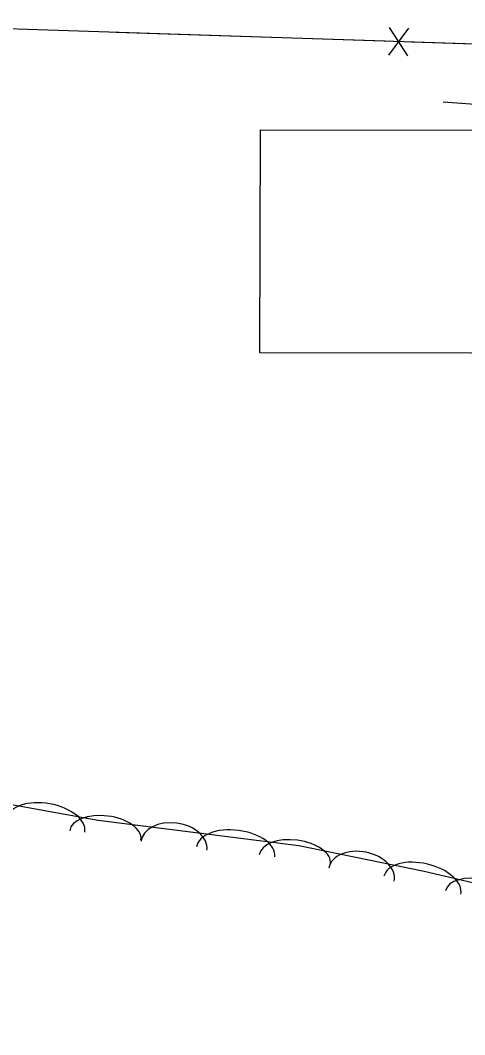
# Model space of a CAD drawing. Extents: x 954793 to 988390, y 1867850 to 1924428.
# Drawn here: x 960799 to 960865.1, y 1907909.1 to 1908059.9 of the extents above; entities that cross this region are included whole.
import ezdxf

# ---------------------------------------------------------------- set-up
doc = ezdxf.new("R2010")
doc.units = 0
for name, color, linetype in [('S_BUILDING', 7, 'Continuous'), ('S_EDGE_CONCRETE', 7, 'Continuous'), ('S_FENCE', 7, 'Continuous'), ('S_TREE', 7, 'Continuous')]:
    doc.layers.add(name, color=color, linetype=linetype)

msp = doc.modelspace()

# ---------------------------------------------------------------- linework, layer by layer
at = {"layer": 'S_BUILDING'}
msp.add_lwpolyline([(960897.61, 1908010.37), (960834.65, 1908010.49), (960834.72, 1908043.66), (960897.68, 1908043.54)], close=True, dxfattribs=at)
at = {"layer": 'S_EDGE_CONCRETE'}
msp.add_lwpolyline([(960906.28, 1908042.27), (960906.29, 1908043.88), (960905.07, 1908044.72), (960889.08, 1908045.81), (960875.5, 1908046.78), (960861.91, 1908047.76)], dxfattribs=at)
at = {"layer": 'S_FENCE'}
for p, q in [((960856.64, 1908054.66), (960853.91, 1908058.85)), ((960856.77, 1908058.76), (960853.77, 1908054.76))]:
    msp.add_line(p, q, dxfattribs=at)
for points in [[(960921.24, 1908054.6), (960757.64, 1908059.94)], [(960833.28, 1908057.47), (960813.29, 1908058.13)], [(960853.28, 1908056.82), (960833.28, 1908057.47)], [(960877.26, 1908056.04), (960857.27, 1908056.69)]]:
    msp.add_lwpolyline(points, dxfattribs=at)
at = {"layer": 'S_TREE'}
msp.add_lwpolyline([(960789.19, 1907944.81), (960810.6, 1907940.99), (960840.44, 1907937.18), (960859.1, 1907933.4), (960871.96, 1907930.37), (960895.41, 1907929.09), (960914.69, 1907926.14), (960932.61, 1907922.78), (960950.21, 1907917.46), (960954.5, 1907914.24), (960958.36, 1907910.15), (960968.4, 1907896)], dxfattribs=at)
for centre, major_axis, ratio in [((960802.82, 1907940.22), (-5.78, 1.03), 0.55008), ((960811.66, 1907938.72), (-5.3, 0.68), 0.540699), ((960821.85, 1907937.15), (-4.92, 0.63), 0.685311), ((960831.06, 1907936.24), (-5.82, 0.74), 0.55008), ((960839.86, 1907935.12), (-5.3, 0.68), 0.540699), ((960849.76, 1907932.86), (-4.86, 0.99), 0.685311), ((960858.82, 1907931.29), (-5.71, 1.35), 0.55008), ((960867.45, 1907929.25), (-5.2, 1.23), 0.540699)]:
    msp.add_ellipse(centre, major_axis=major_axis, ratio=ratio, start_param=3.141593, end_param=6.283185, dxfattribs=at)

doc.saveas('drawing.dxf')
